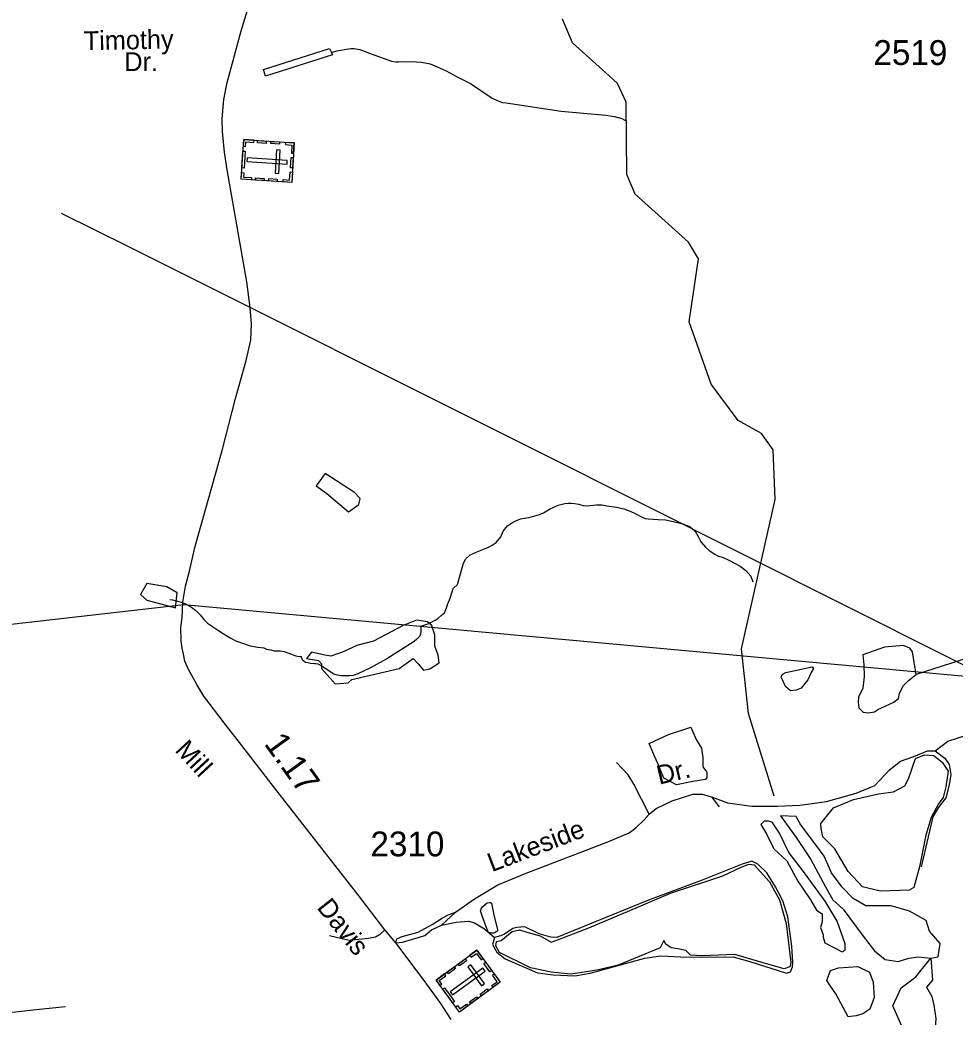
# Model space of a CAD drawing. Extents: x 2082433 to 2279600, y 546599 to 755198.
# Drawn here: x 2223163 to 2227865, y 625167 to 630182 of the extents above; entities that cross this region are included whole.
import ezdxf

# ---------------------------------------------------------------- set-up
doc = ezdxf.new("R2010")
doc.units = 0
for name, color, linetype in [('Exist Boundary Political Fire Districts', 7, 'Continuous'), ('Exist Cultural Cemetery CELL', 7, 'Continuous'), ('Exist Hydrographic Creek Single Shore', 7, 'Continuous'), ('Exist Hydrographic Lake Shore', 7, 'Continuous'), ('Exist Hydrographic Misc Water Feature', 7, 'Continuous'), ('Exist Hydrographic Pond Over 1500 Sq Ft', 7, 'Continuous'), ('Exist Hydrographic Pond Under 1500 Sq Ft', 7, 'Continuous'), ('Exist Hydrographic Stream', 7, 'Continuous'), ('Exist Road Non-System Type 51', 7, 'Continuous'), ('Exist Road Non-System Type 51 Label', 7, 'Continuous'), ('Exist Road Secondary Mileage Hundredths English Label', 7, 'Continuous'), ('Exist Road Secondary Type 51 Attributed', 7, 'Continuous'), ('Exist Road Secondary Type 51 Label', 7, 'Continuous'), ('Exist Road Secondary Type 51 Number Label', 7, 'Continuous'), ('Exist Utilities Electrical Transmission Line', 7, 'Continuous')]:
    doc.layers.add(name, color=color, linetype=linetype)

msp = doc.modelspace()

# ---------------------------------------------------------------- linework, layer by layer
at = {"layer": 'Exist Boundary Political Fire Districts'}
msp.add_lwpolyline([(2220526.8, 626847.2), (2223987.3, 627242.7), (2228812.2, 626798.7)], dxfattribs=at)
at = {"layer": 'Exist Cultural Cemetery CELL'}
for points in [[(2224542.2, 629563.9), (2224529.3, 629365.2), (2224275.2, 629381.7), (2224288.1, 629580.3)], [(2224286, 629547.3), (2224297.4, 629546.6), (2224298.9, 629568.5), (2224339.2, 629565.9), (2224339.9, 629577), (2224288.1, 629580.4)], [(2224357.9, 629575.9), (2224401.1, 629573.1), (2224400.4, 629561.7), (2224357.1, 629564.5)], [(2224424.9, 629571.5), (2224468.2, 629568.7), (2224467.4, 629557.4), (2224424.2, 629560.1)], [(2224498.9, 629566.7), (2224498.2, 629555.4), (2224530.3, 629553.3), (2224527.7, 629512.8), (2224538.8, 629512.1), (2224542.2, 629563.9)], [(2224295.8, 629522.3), (2224290.3, 629437.6), (2224279, 629438.3), (2224284.4, 629523)], [(2224471.6, 629527.6), (2224453, 629528.8), (2224445.4, 629411.3), (2224464, 629410.1)], [(2224505.9, 629457), (2224507.1, 629475.6), (2224304.7, 629488.7), (2224303.5, 629470.1)], [(2224537.4, 629490), (2224534, 629438.3), (2224522.7, 629439), (2224526, 629490.7)], [(2224277.4, 629414.7), (2224288.8, 629414), (2224287.4, 629392), (2224327.7, 629389.4), (2224327, 629378.3), (2224275.2, 629381.7)], [(2224486, 629368), (2224486.8, 629379.3), (2224518.9, 629377.2), (2224521.5, 629417.7), (2224532.6, 629417), (2224529.3, 629365.2)], [(2224348.1, 629388.3), (2224391.3, 629385.6), (2224390.6, 629374.2), (2224347.3, 629377)], [(2224413.9, 629384.1), (2224457.1, 629381.3), (2224456.4, 629369.9), (2224413.1, 629372.7)], [(2225460.8, 625503), (2225578.3, 625342.2), (2225372.6, 625192), (2225255.2, 625352.8)], [(2225425.9, 625477.5), (2225432.5, 625468.3), (2225458.5, 625487.3), (2225482.5, 625454.5), (2225491.4, 625461.1), (2225460.8, 625503)], [(2225366, 625433.7), (2225400.9, 625459.3), (2225407.7, 625450.1), (2225372.7, 625424.5)], [(2225504.5, 625443.2), (2225535.1, 625401.3), (2225525.9, 625394.6), (2225495.3, 625436.5)], [(2225311.7, 625394.1), (2225346.6, 625419.6), (2225353.4, 625410.4), (2225318.4, 625384.9)], [(2225501.5, 625397.7), (2225490.5, 625412.8), (2225326.7, 625293.2), (2225337.7, 625278.1)], [(2225429.9, 625429.9), (2225414.9, 625418.9), (2225484.3, 625323.8), (2225499.4, 625334.8)], [(2225274.8, 625326.1), (2225284, 625332.9), (2225271.1, 625350.7), (2225303.7, 625374.5), (2225297.1, 625383.5), (2225255.2, 625352.9)], [(2225543.3, 625316.6), (2225536.6, 625325.8), (2225562.6, 625344.8), (2225538.7, 625377.5), (2225547.6, 625384.1), (2225578.3, 625342.2)], [(2225298.4, 625313.2), (2225348.4, 625244.7), (2225339.2, 625237.9), (2225289.2, 625306.5)], [(2225477.5, 625282.7), (2225512.5, 625308.3), (2225519.2, 625299.1), (2225484.3, 625273.5)], [(2225424.3, 625243.9), (2225459.3, 625269.4), (2225466, 625260.2), (2225431, 625234.7)], [(2225353.1, 625218.8), (2225362.4, 625225.6), (2225375.4, 625207.8), (2225408, 625231.6), (2225414.6, 625222.7), (2225372.6, 625192)]]:
    msp.add_lwpolyline(points, close=True, dxfattribs=at)
at = {"layer": 'Exist Hydrographic Creek Single Shore'}
for points in [[(2226125.5, 629900.8), (2225941.9, 630066.9), (2225891.1, 630186)], [(2226956.2, 626277.6), (2226827.2, 626693.5), (2226791.1, 627019), (2226960, 627769.9), (2226950, 628019.4), (2226891.1, 628102.6), (2226774.1, 628167.3), (2226639.1, 628350.4), (2226528, 628664.3), (2226575.1, 628981.4), (2226525.1, 629064.5), (2226256.1, 629306.1), (2226214, 629405.4), (2226211, 629769.5), (2226168.1, 629862.2), (2226125.5, 629900.8)], [(2227636.4, 624700.1), (2227648.1, 624836.7), (2227604.8, 625106.5), (2227551.5, 625223.1), (2227594.8, 625313.1), (2227668.1, 625369.7), (2227743, 625463)], [(2227743, 625463), (2227751.4, 625353), (2227721.4, 625316.4), (2227748, 625269.8), (2227758, 625226.5), (2227768, 625159.8), (2227761.3, 625059.9), (2227741.4, 624986.6), (2227734.7, 624886.7), (2227734.7, 624793.4), (2227704.7, 624730.1), (2227636.4, 624700.1)]]:
    msp.add_lwpolyline(points, dxfattribs=at)
at = {"layer": 'Exist Hydrographic Lake Shore'}
for points in [[(2227191.7, 626115.9), (2227190.1, 626140.8), (2227253.4, 626219.1), (2227355, 626260.8), (2227479.9, 626289.1), (2227556.5, 626299.1), (2227613.1, 626330.7), (2227631.4, 626365.7), (2227666.4, 626467.3), (2227711.4, 626485.6), (2227758, 626482.3), (2227799.7, 626449), (2227831.3, 626404), (2227818, 626325.7), (2227804.7, 626270.8), (2227781.3, 626239.1), (2227744.7, 626170.8), (2227718, 626082.5), (2227686.4, 625922.7), (2227658.1, 625817.7), (2227634.8, 625804.4), (2227488.2, 625799.4), (2227399.9, 625821.1), (2227328.3, 625899.3), (2227260, 626012.6), (2227200.1, 626072.6)], [(2226434.7, 625789.4), (2226697.9, 625877.7), (2226789.5, 625921), (2226827.8, 625936), (2226854.5, 625932.6), (2226932.7, 625847.7), (2226982.7, 625756.1), (2227016, 625637.8), (2227039.3, 625441.3), (2227034.3, 625419.7), (2227006, 625409.7), (2226929.4, 625431.3), (2226757.8, 625481.3), (2226594.6, 625474.6), (2226534.7, 625478), (2226511.3, 625501.3), (2226471.4, 625509.6), (2226438.1, 625514.6), (2226411.4, 625532.9), (2226401.4, 625551.2), (2226383.1, 625514.6), (2226171.6, 625428), (2226071.6, 625404.7), (2226022.5, 625396.3), (2225932.6, 625383), (2225834.3, 625393), (2225731, 625414.7), (2225574.5, 625491.3), (2225556.1, 625524.6), (2225559.5, 625546.2), (2225582.8, 625551.2), (2225637.8, 625597.9), (2225674.4, 625606.2), (2225711, 625594.5), (2225779.3, 625576.2), (2225834.3, 625542.9), (2225857.6, 625551.2), (2226024.2, 625616.2), (2226274, 625721.1)]]:
    msp.add_lwpolyline(points, close=True, dxfattribs=at)
at = {"layer": 'Exist Hydrographic Misc Water Feature'}
for points in [[(2224729.2, 630018.7), (2224735.1, 630006.8), (2224398.2, 629899.9), (2224388.2, 629933.8), (2224718.7, 630038.5), (2224729.2, 630018.7)], [(2224729.2, 630018.7), (2224756.9, 630027), (2224815.1, 630037.3), (2224829, 630039.3), (2224843, 630039.6), (2224872.7, 630033.9), (2224947.4, 630004.4), (2225031.2, 629975.1), (2225053.2, 629971.4), (2225067.3, 629971.7), (2225081.7, 629973.6), (2225107.7, 629971.7), (2225131.5, 629974.2), (2225181.3, 629970.3), (2225225.2, 629960.9), (2225261.7, 629947.2), (2225305.6, 629925.6), (2225362, 629896), (2225428.2, 629862.5), (2225536.7, 629789.3), (2225570.7, 629773.6), (2225588.8, 629767.7), (2225608.5, 629765.9), (2225885.1, 629724.2), (2226109, 629704.2), (2226153.3, 629696.3), (2226189, 629686.9), (2226213.1, 629673.1)], [(2225178.7, 627133.4), (2225178.7, 627107.5), (2225176.6, 627093.6), (2225172.5, 627081.6), (2225159.2, 627067.4), (2225145.2, 627055.3), (2225007.4, 626968.3), (2224921.9, 626921.5), (2224862.3, 626893.2), (2224838.5, 626885.1), (2224818.6, 626882.8), (2224796.9, 626882.8), (2224777, 626882.6), (2224758.9, 626886.6), (2224740.7, 626892.2), (2224712.6, 626910.1), (2224676.1, 626935.5), (2224662.1, 626941.7), (2224650.2, 626943.5), (2224644.3, 626943.6), (2224624.2, 626945.4), (2224610.3, 626949.1), (2224598.2, 626950.9), (2224585.9, 626960.9), (2224577.7, 626980.8)], [(2224577.7, 626980.8), (2224578.2, 626984.2)], [(2225565, 625601.3), (2225554.7, 625591.6), (2225544.7, 625589.4), (2225530.5, 625589.1), (2225516.8, 625593.2), (2225488.5, 625670.9), (2225478.2, 625700.8), (2225481.5, 625710.9), (2225489.5, 625721), (2225501.8, 625732.9), (2225511.7, 625741.2), (2225523.4, 625743.1), (2225529.3, 625743), (2225533.4, 625739.1), (2225545.9, 625681.3), (2225564.8, 625605.4), (2225565, 625601.3)]]:
    msp.add_lwpolyline(points, dxfattribs=at)
at = {"layer": 'Exist Hydrographic Pond Over 1500 Sq Ft'}
for points in [[(2224603.3, 626970.9), (2224664.8, 626959.7), (2224678.8, 626943), (2224678.8, 626920.6), (2224748.6, 626842.4), (2224812.9, 626848), (2224832.4, 626864.8), (2225069.9, 626920.6), (2225139.7, 626970.9), (2225164.8, 626943), (2225192.8, 626912.2), (2225223.5, 626917.8), (2225271, 626948.6), (2225265.4, 626987.7), (2225248.7, 627032.4), (2225248.7, 627088.2), (2225234.7, 627135.7), (2225212.3, 627155.3), (2225156.5, 627163.7), (2225089.4, 627135.7), (2224941.4, 627057.5), (2224857.6, 627035.2), (2224787.7, 627004.4), (2224726.3, 626982.1), (2224695.5, 626987.7), (2224628.5, 627001.6)], [(2226327.3, 626542.2), (2226423.9, 626588.9), (2226537.2, 626625.5), (2226563.8, 626562.2), (2226590.5, 626518.9), (2226597.1, 626472.3), (2226597.1, 626425.7), (2226617.1, 626399), (2226617.1, 626372.4), (2226610.4, 626362.4), (2226547.2, 626352.4), (2226463.9, 626335.7), (2226400.6, 626369), (2226370.6, 626442.3), (2226354, 626479)], [(2227210.9, 625539.6), (2227297.5, 625494.6), (2227312.5, 625502.9), (2227312.5, 625534.6), (2227272.5, 625649.5), (2227212.5, 625749.4), (2227097.6, 625906), (2227029.3, 625994.3), (2226982.7, 626092.5), (2226946.1, 626147.5), (2226927.7, 626152.5), (2226906.1, 626152.5), (2226887.8, 626135.8), (2226917.7, 626089.2), (2226954.4, 626012.6), (2227019.3, 625952.6), (2227074.3, 625851), (2227137.6, 625756.1), (2227169.2, 625704.5), (2227197.6, 625686.1), (2227197.6, 625646.2), (2227189.2, 625617.9), (2227202.6, 625581.2), (2227202.6, 625567.9)], [(2227303.3, 625709.5), (2227403.3, 625572.9), (2227459.9, 625499.6), (2227513.2, 625456.3), (2227579.8, 625446.3), (2227633.1, 625463), (2227679.7, 625469.6), (2227743, 625463), (2227779.7, 625469.6), (2227789.7, 625536.2), (2227736.4, 625599.5), (2227719.7, 625652.8), (2227636.4, 625699.5), (2227543.2, 625726.1), (2227416.6, 625726.1), (2227353.3, 625762.8), (2227296.7, 625819.4), (2227243.4, 625892.7), (2227206.7, 625976), (2227160.1, 626039.2), (2227113.4, 626102.5), (2227086.8, 626139.2), (2227066.8, 626175.8), (2226986.9, 626179.2), (2227066.8, 626069.2), (2227140.1, 625959.3), (2227213.4, 625822.7), (2227250, 625756.1)], [(2227239.2, 625401.3), (2227279.2, 625414.7), (2227375.8, 625421.3), (2227435.7, 625393), (2227454.1, 625343), (2227459.1, 625264.8), (2227437.4, 625206.5), (2227400.8, 625183.1), (2227367.4, 625173.2), (2227327.5, 625168.2), (2227265.8, 625283.1), (2227235.9, 625328), (2227220.9, 625351.4)]]:
    msp.add_lwpolyline(points, close=True, dxfattribs=at)
at = {"layer": 'Exist Hydrographic Pond Under 1500 Sq Ft'}
for points in [[(2224696.9, 627901.2), (2224652.2, 627839.7), (2224705.3, 627800.6), (2224814.3, 627708.4), (2224867.3, 627744.7), (2224872.9, 627775.5), (2224845, 627806.2)], [(2223800.2, 627348.1), (2223769.4, 627292.2), (2223800.2, 627264.2), (2223945.4, 627225.1), (2223953.8, 627300.6), (2223900.7, 627331.3)], [(2226998.3, 626862.8), (2226990.1, 626877.1), (2226995.2, 626890.3), (2227014.6, 626899.5), (2227146.2, 626928.1), (2227153.3, 626919.9), (2227142.1, 626899.5), (2227124.7, 626863.8), (2227091.1, 626821), (2227065.6, 626811.8), (2227038, 626807.7), (2227012.5, 626829.1)]]:
    msp.add_lwpolyline(points, close=True, dxfattribs=at)
at = {"layer": 'Exist Hydrographic Stream'}
for points in [[(2225178.7, 627133.4), (2225218.2, 627146.2), (2225250.2, 627162.4), (2225266.2, 627174.1), (2225281.8, 627186.4), (2225297.8, 627200.7), (2225307.6, 627224.7), (2225315.2, 627244.6), (2225325.5, 627274.7), (2225340.7, 627322.7), (2225363.2, 627342.5), (2225393.6, 627449.4), (2225405.4, 627471.5), (2225427.4, 627491.3), (2225456.9, 627505.9), (2225499.2, 627522.2), (2225518.8, 627530.2), (2225536.7, 627540.5), (2225557, 627554.5), (2225580.4, 627582.6), (2225592.3, 627610.8), (2225614.4, 627637.1), (2225644.1, 627657.4), (2225679.6, 627673.5), (2225719.6, 627679.6), (2225747.5, 627686), (2225775.2, 627694.3), (2225795.3, 627702.3), (2225825.2, 627720.9), (2225869.3, 627741), (2225902.9, 627749.3), (2225919.1, 627751.3), (2225934.7, 627751.4), (2225952.7, 627749.9), (2225970.8, 627745.9), (2225995.4, 627740.2), (2226015.5, 627738), (2226062.8, 627742.6), (2226088.9, 627742.7), (2226114.9, 627738.8), (2226163.1, 627731.5), (2226199.2, 627723.6), (2226231.2, 627711.9), (2226257.4, 627700.3), (2226289.2, 627682.5), (2226307.5, 627674.4), (2226321.2, 627672.8), (2226371.7, 627669.2), (2226409.6, 627667.6), (2226447.3, 627659.8), (2226495.7, 627648.1), (2226533.9, 627632.6), (2226558.3, 627610.7), (2226573.8, 627584.8), (2226586.3, 627556.9), (2226610.3, 627531), (2226628.8, 627513.2), (2226656.9, 627495.6), (2226675.1, 627485.5), (2226695, 627479.7), (2226731.1, 627464.1), (2226785.2, 627434.5), (2226813.5, 627412.7), (2226837.7, 627385.1), (2226847.6, 627355.3)], [(2223916.7, 627267.8), (2223929.9, 627265.5), (2223955.9, 627259.6), (2223979.7, 627251.9), (2223995.7, 627245.8), (2224016.4, 627234.2), (2224032.2, 627224.1), (2224048, 627212.4), (2224068.7, 627190.7), (2224086.8, 627166.8), (2224106.6, 627148.8), (2224131.1, 627130.9), (2224160.8, 627111.4), (2224185, 627095.6), (2224219.2, 627073.8), (2224251.4, 627058), (2224287.3, 627046.5), (2224319.7, 627034.7), (2224359.7, 627027.1), (2224375.5, 627025.1), (2224389.8, 627023.3), (2224401.9, 627017.4), (2224411.8, 627015.5), (2224423.9, 627013.7), (2224441.9, 627009.8), (2224471.6, 627009.8), (2224491.9, 627006.3), (2224505.7, 627000.2), (2224523.9, 626994.6), (2224550, 626984.6), (2224558, 626982.5), (2224569.7, 626980.8), (2224577.7, 626980.8)]]:
    msp.add_lwpolyline(points, dxfattribs=at)
at = {"layer": 'Exist Road Non-System Type 51'}
msp.add_line((2225283, 625629.5), (2225353.4, 625694.8), dxfattribs=at)
for points in [[(2228735.9, 627065.8), (2228424.8, 626976), (2228256.5, 626934.2), (2228222.8, 626929.1), (2228177.9, 626934.2), (2228136.1, 626951.5), (2228057.1, 626991.3), (2228032.6, 626994.4), (2227978.5, 626989.3), (2227669.4, 626890.3)], [(2227669.4, 626890.3), (2227651.6, 627003.6), (2227637.3, 627022.9), (2227606.7, 627036.2), (2227510.8, 627028), (2227401.7, 626989.3)], [(2227401.7, 626989.3), (2227406.8, 626939.3), (2227407.8, 626879.1), (2227401.7, 626821), (2227379.2, 626776.1), (2227377.2, 626748.5), (2227381.3, 626723), (2227403.7, 626700.6), (2227429.2, 626697.5), (2227459.8, 626702.6), (2227477.2, 626713.9), (2227513.9, 626731.2), (2227556.7, 626751.6), (2227581.2, 626770), (2227586.3, 626795.5), (2227605.7, 626834.2), (2227631.2, 626859.7), (2227669.4, 626890.3)], [(2227764.8, 626506.8), (2227828.1, 626554.7), (2227985.2, 626605.7), (2228303.9, 626703.7), (2228397.6, 626725.5)], [(2226641.2, 626274.2), (2226720.3, 626244.6), (2226843.7, 626227.3), (2226971.2, 626228.3), (2227086.5, 626233.4), (2227218.1, 626250.8), (2227367.5, 626293.6), (2227462.4, 626332.4), (2227535.8, 626410.9), (2227590.9, 626453.8), (2227658.2, 626478.2), (2227726.1, 626506.8), (2227764.8, 626506.8)], [(2227764.8, 626506.8), (2227813.8, 626469.1), (2227835.2, 626437.4), (2227844.4, 626387.4), (2227836.2, 626334.4), (2227818.9, 626269.1), (2227780.1, 626219.1), (2227753.6, 626173.2), (2227695, 625923.3)], [(2226327.1, 626187.5), (2226249.5, 626338.5), (2226222, 626385.4), (2226162.8, 626447.6)], [(2226327.1, 626187.5), (2226361.7, 626215.1), (2226442.3, 626253.8), (2226546.4, 626287.5), (2226594.3, 626287.5), (2226641.2, 626274.2), (2226679.5, 626224.2)], [(2225353.4, 625694.8), (2225447.8, 625761.1), (2225566.1, 625832.5), (2225708.9, 625890.7), (2226119.5, 626048.8), (2226226.6, 626093.7), (2226259.7, 626119.2), (2226302.6, 626159), (2226327.1, 626187.5)], [(2225052.5, 625540.8), (2225058.6, 625560.2), (2225084.1, 625571.4), (2225165.7, 625593.8), (2225235.1, 625632.6), (2225283, 625663.2), (2225316.7, 625680.6), (2225353.4, 625694.8)], [(2225283, 625629.5), (2225356.5, 625643.8), (2225417.7, 625649.9), (2225448.3, 625640.8), (2225499.3, 625611.2), (2225549.8, 625566.3)], [(2224998.4, 625606.1), (2224970.9, 625579.6), (2224951.5, 625569.4), (2224915.8, 625561.2), (2224818.9, 625552), (2224718.9, 625575.5)], [(2225052.5, 625540.8), (2225087.2, 625542.8), (2225132.1, 625557.1), (2225199.4, 625577.5), (2225233, 625605.1), (2225283, 625629.5)], [(2222937.4, 625164.8), (2223009.9, 625176.4), (2223080.6, 625188.9), (2223140.5, 625193.4), (2223245.2, 625205), (2223392.4, 625219.3)]]:
    msp.add_lwpolyline(points, dxfattribs=at)
msp.add_lwpolyline([(2225549.8, 625566.3), (2225538.6, 625532.6), (2225561, 625493.9), (2225602.8, 625459.2), (2225766, 625389.8), (2225844.6, 625378.6), (2225953.7, 625373.5), (2226030.7, 625386.8), (2226305.1, 625463.3), (2226385.7, 625474.5), (2226484.7, 625469.4), (2226586.1, 625467.4), (2226749.4, 625470.4), (2226833, 625445.9), (2227017.6, 625386.8), (2227038, 625394.9), (2227047.2, 625419.4), (2227049.3, 625441.9), (2227044.2, 625523.5), (2227024.3, 625670.4), (2226999.8, 625752), (2226963.1, 625822.3), (2226918.2, 625891.7), (2226873.3, 625936.6), (2226842.7, 625950.9), (2226794.8, 625936.6), (2226592.8, 625855), (2226324, 625755), (2226027.2, 625634.6), (2225863.4, 625566.3), (2225832.8, 625569.4), (2225773.7, 625585.7), (2225702.3, 625620.4), (2225661.5, 625617.3), (2225642.1, 625612.2), (2225599.2, 625583.6), (2225579.9, 625575.5), (2225560.5, 625570.4)], close=True, dxfattribs=at)
at = {"layer": 'Exist Road Secondary Type 51 Attributed'}
msp.add_lwpolyline([(2225330.5, 625154.2), (2225279.5, 625235.8), (2225195.3, 625350.1), (2225052.5, 625540.8), (2224998.4, 625606.1), (2224861.7, 625782.6), (2224443.7, 626319.3), (2224277.9, 626532.3), (2224189.2, 626646.9), (2224088.3, 626780.9), (2224051.9, 626838.9), (2224010, 626915.7), (2223992.6, 626956.2), (2223984.9, 626991.9), (2223979.3, 627022.6), (2223973.7, 627059.6), (2223971.2, 627126.3), (2223978.8, 627174.3), (2223981.4, 627253.1), (2223994.7, 627334.1), (2224016.3, 627417.2), (2224042.9, 627528.9), (2224179.4, 628016.4), (2224247.1, 628277.6), (2224300.2, 628469), (2224323.3, 628571.6), (2224326.8, 628654.1), (2224319.8, 628736.5), (2224303, 628865), (2224269.5, 629056.3), (2224205.2, 629427.9), (2224191.3, 629518), (2224181.1, 629620.6), (2224180.5, 629685.6), (2224188.8, 629782.7), (2224205.6, 629867.2), (2224230.7, 629959.4), (2224275.4, 630127), (2224332, 630315.6)], dxfattribs=at)
at = {"layer": 'Exist Utilities Electrical Transmission Line'}
msp.add_lwpolyline([(2251968.8, 608497.5), (2250915.9, 609501), (2249693, 610668.7), (2249034.3, 611300.9), (2247375.9, 612910.6), (2246056.1, 614191.2), (2243412.4, 616756.5), (2242072.7, 618038.9), (2241734.2, 618364), (2241079.2, 619020.3), (2240410.3, 619666.7), (2240065.8, 620001.6), (2239567.5, 620303.4), (2239041.2, 620635), (2238653.3, 620889.8), (2238271.4, 621136.4), (2237893.4, 621387.2), (2236659.7, 622188.8), (2234276.1, 623744.7), (2231195, 625290.6), (2228854.6, 626462.9), (2225767.6, 628011.1), (2223710.3, 629041.7), (2223371, 629208.9)], dxfattribs=at)

# ---------------------------------------------------------------- texts
at = {"layer": 'Exist Road Non-System Type 51 Label'}
for s, rotation, p in [('Dr.', 13.3604, (2226377.3, 626335.4)), ('Lakeside', 20.8183, (2225536.1, 625895.3))]:
    msp.add_text(s, height=95, rotation=rotation, dxfattribs=at).set_placement(p)
at = {"layer": 'Exist Road Secondary Mileage Hundredths English Label'}
msp.add_text('1.17', height=125, rotation=305.8259, dxfattribs=at).set_placement((2224387, 626541.2))
at = {"layer": 'Exist Road Secondary Type 51 Label'}
for s, rotation, p in [('Timothy', 1.1451, (2223484.6, 630029.8)), ('Dr.', 359.9595, (2223687.6, 629925.1)), ('Mill', 312.8804, (2223938.5, 626506.3)), ('Davis', 308.6021, (2224652.5, 625716.4))]:
    msp.add_text(s, height=95, rotation=rotation, dxfattribs=at).set_placement(p)
at = {"layer": 'Exist Road Secondary Type 51 Number Label'}
for s, p in [('2519', (2227454.5, 629955.8)), ('2310', (2224925.2, 625975.1))]:
    msp.add_text(s, height=125, dxfattribs=at).set_placement(p)

doc.saveas('drawing.dxf')
